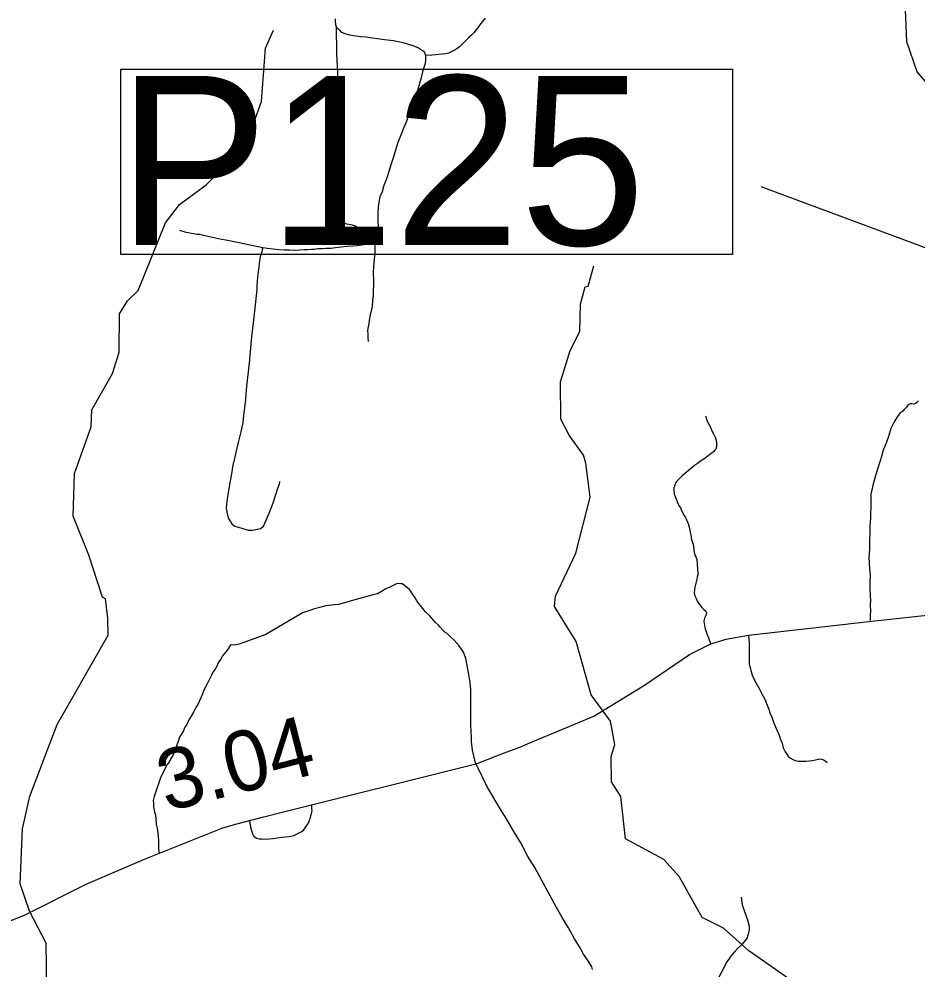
# Model space of a CAD drawing. Extents: x 2290615 to 2522933, y 819489 to 1012715.
# Drawn here: x 2406400 to 2413834, y 894668 to 902533 of the extents above; entities that cross this region are included whole.
import ezdxf

# ---------------------------------------------------------------- set-up
doc = ezdxf.new("R2010")
doc.units = 0
for name, color, linetype in [('Exist Hydrographic Creek Single Shore', 7, 'Continuous'), ('Exist Hydrographic Misc Water Feature', 7, 'Continuous'), ('Exist Road Non-System Type 51', 7, 'Continuous'), ('Exist Road Primary NC Attributed', 7, 'Continuous'), ('Exist Road Primary NC Mileage Hundredths English Label', 7, 'Continuous'), ('Exist Road Secondary Structure Pipe Number Label', 7, 'Continuous')]:
    doc.layers.add(name, color=color, linetype=linetype)

msp = doc.modelspace()

# ---------------------------------------------------------------- linework, layer by layer
at = {"layer": 'Exist Hydrographic Creek Single Shore'}
msp.add_lwpolyline([(2418439.8, 898937.8), (2418313.9, 898985.1), (2418050.9, 899322.3), (2417857.9, 899419.4), (2417288.9, 899553.7), (2416547.6, 899842.5), (2416446.3, 899860.1), (2416391.3, 899865.7), (2415915.9, 900042.5), (2415780.9, 900105.9), (2415596, 900278.8), (2415508, 900560.9), (2415347, 900757.8), (2415127, 900962.3), (2415058.9, 901097.3), (2414804.9, 901359.3), (2414367.9, 901610.6), (2413920.9, 901996.1), (2413836, 902094.4), (2413748.9, 902343.6), (2413735.9, 902677.9), (2413637.9, 903084.2), (2413520, 903230.4)], dxfattribs=at)
at = {"layer": 'Exist Hydrographic Misc Water Feature'}
for points in [[(2406637, 894108), (2406625.1, 894882.3), (2406488.2, 895145.7), (2406410, 895372.3), (2406428.1, 895829.4), (2406491, 896097.8), (2406716, 896691.3), (2407138, 897430.8), (2407136.1, 897571.9), (2407117.1, 897732.1), (2407092.1, 897747.4), (2406979.1, 898094.1), (2406849.1, 898417), (2406860.1, 898768.7), (2406996.1, 899155.1), (2407003.1, 899296.5), (2407173, 899599), (2407229, 899775.2), (2407233.1, 900090.6), (2407298.1, 900198.2), (2407387.9, 900284), (2407614.1, 900844.8), (2407728.1, 900997.1), (2407950, 901160.6), (2408172.1, 901379.7), (2408343.1, 901672.3), (2408407.1, 901849), (2408442.1, 902290.3), (2408506.9, 902440.7)], [(2412829, 894548.7), (2412442.1, 894818.5), (2412231.1, 895006.7), (2412054.9, 895094.8), (2411866.1, 895435), (2411738.9, 895574.2), (2411420.1, 895745), (2411381.9, 896094.7), (2411305.1, 896216.3), (2411302, 896426.3), (2411334, 896526.1), (2411298.1, 896718.3), (2411136.1, 896938.1), (2411013.1, 897379.6), (2410834, 897667.7), (2410841, 897753.3), (2411011, 898111.5), (2411128.9, 898572.7), (2411092, 898856.8), (2411074, 898921.7), (2410955, 899087.5), (2410887, 899219.3), (2410882, 899527.7), (2410962, 899787), (2411043, 899944.6), (2411047.9, 900171.4), (2411087.1, 900314.1), (2411111.9, 900321.7), (2411160.1, 900487.8)]]:
    msp.add_lwpolyline(points, dxfattribs=at)
at = {"layer": 'Exist Road Non-System Type 51'}
for points in [[(2410260.1, 902538.9), (2410235.6, 902508.2), (2410212.2, 902482.4), (2410198.7, 902460.3), (2410180.3, 902437), (2410168.1, 902419.8), (2410149.7, 902402.6), (2410126.3, 902382.7), (2410059.4, 902315.7), (2410045.6, 902301.5), (2410023.8, 902285.2), (2409999.9, 902272.8), (2409982.1, 902264.7), (2409956.4, 902250.2), (2409930.5, 902244), (2409906.6, 902241.6), (2409818.6, 902234.4), (2409766.7, 902231.5)], [(2409017, 902534.2), (2409018.6, 902511.9), (2409021.6, 902488.1), (2409026.2, 902468.9)], [(2409026.2, 902468.9), (2409028, 902248.5), (2409046.3, 901915.1), (2409048.7, 901750.1), (2409046.3, 901584), (2409043.8, 901400.8), (2409048.7, 901195.5), (2409056, 901014.7), (2409059.3, 900926), (2409060.4, 900896.6), (2409062.6, 900885.8), (2409068, 900873.8), (2409073.4, 900864.1), (2409079.9, 900856.5), (2409085.3, 900848.9), (2409094, 900842.4), (2409111.4, 900836.9), (2409130.9, 900833.7), (2409159.1, 900828.2), (2409183, 900819.5), (2409205.8, 900807.6), (2409229.7, 900794.6), (2409251.4, 900785.9), (2409270.9, 900780.5), (2409291.5, 900773.9), (2409307.8, 900771.8), (2409324.1, 900770.7), (2409335, 900771.8), (2409341.5, 900773.9), (2409352.3, 900778.3), (2409357.7, 900783.7), (2409368.5, 900797.1)], [(2409026.2, 902468.9), (2409036.2, 902456.6), (2409050.8, 902443.6), (2409065.4, 902426.7), (2409083, 902416.7), (2409105.3, 902409), (2409136.8, 902402.1), (2409172.1, 902396.7), (2409224.3, 902389), (2409274.9, 902383.7), (2409325.6, 902377.5), (2409367, 902370.6), (2409426.9, 902363.7), (2409500.6, 902353.7), (2409578.1, 902339.1), (2409661, 902313), (2409707.8, 902293), (2409732.3, 902278.5), (2409747.7, 902266.2), (2409756.9, 902256.2), (2409766.7, 902231.5)], [(2409766.7, 902231.5), (2409764.2, 902210.1), (2409765.8, 902185.6), (2409760.7, 902154.8), (2409740.7, 902095.1), (2409728.5, 902044.2), (2409715.4, 901998.2), (2409701.6, 901948.2), (2409685.5, 901897.6), (2409664, 901840), (2409640.2, 901773.2), (2409622.6, 901726.3), (2409604.9, 901677.9), (2409587.3, 901633.4), (2409560.4, 901572), (2409537.4, 901510.5), (2409516, 901447.9), (2409502.1, 901400.7), (2409480.6, 901334.7), (2409462.9, 901270.2), (2409442.2, 901210.3), (2409420, 901155), (2409405.4, 901102), (2409387.7, 901061.3), (2409377.7, 901017.5), (2409372.4, 900976.8), (2409370.8, 900937.7), (2409371.6, 900893.1), (2409371.6, 900854.7), (2409372.4, 900820.2), (2409368.5, 900797.1)], [(2407728.2, 900784.4), (2407782.4, 900768.6), (2407802.7, 900764), (2407824.4, 900759.5), (2407848.4, 900755.8), (2407872.6, 900752.2), (2407894.5, 900750.5), (2407928.6, 900742.9), (2408077, 900709.2), (2408113.1, 900703.6), (2408221.5, 900681.3), (2408418, 900642.1)], [(2409368.5, 900797.1), (2409361.2, 900764.1), (2409347.4, 900672)], [(2408418, 900642.1), (2408456.1, 900634.6), (2408504.1, 900629.4), (2408550.2, 900624.1), (2408598.4, 900620.6), (2408640.1, 900621.4), (2408684.2, 900620), (2408722.1, 900622.5), (2408760.1, 900623.1), (2408788.1, 900623.4), (2408821.9, 900627), (2408842.6, 900628.2), (2408870.2, 900631.6), (2408884.1, 900631.6), (2408909.4, 900631.6), (2408939.3, 900634), (2408981.3, 900635.1), (2409021.6, 900640.9), (2409063.1, 900645.5), (2409116, 900651.2), (2409159.8, 900653.5), (2409203.5, 900658.1), (2409255.3, 900666.2), (2409297.9, 900668.5), (2409347.4, 900672)], [(2409347.4, 900672), (2409345.1, 900654.3), (2409344.5, 900603.6), (2409341.2, 900541.6), (2409336.2, 900483.6), (2409332.9, 900427.4), (2409335.7, 900373.5), (2409334.5, 900323.4), (2409333.1, 900285.5), (2409331.7, 900239.4), (2409326.1, 900205.4), (2409323, 900151.2), (2409305.9, 900083.1), (2409298.5, 900038.9), (2409297.1, 900010.9), (2409291.4, 899982.8), (2409285.8, 899954.8), (2409288.2, 899924.9), (2409286.7, 899892.8), (2409291.1, 899862.9)], [(2408418, 900642.1), (2408412, 900621.3), (2408409.7, 900606.3), (2408400.5, 900578.7), (2408394.8, 900543), (2408389, 900511.9), (2408384.4, 900478.4), (2408379.8, 900438.1), (2408375.2, 900395.5), (2408371.7, 900361), (2408370, 900321.8), (2408368.9, 900294.1), (2408365.4, 900267.7), (2408345.8, 900088), (2408332, 899971.6), (2408324, 899900.2), (2408315.9, 899810.4), (2408304.4, 899682.5), (2408284.8, 899492.4), (2408279.1, 899426.8), (2408274.5, 899383), (2408271, 899336.9), (2408265.3, 899292), (2408258.3, 899256.3), (2408257.2, 899220.6), (2408252.6, 899188.3), (2408245.7, 899153.8), (2408236.5, 899113.5), (2408226.1, 899070.8), (2408215.7, 899025.9), (2408199.6, 898968.3), (2408185.8, 898908.4), (2408169.7, 898839.3), (2408159.3, 898768.5), (2408140.3, 898663.1), (2408128.3, 898592.2), (2408119.6, 898543.9), (2408114.4, 898481.7), (2408123.1, 898436.7), (2408135.2, 898397), (2408161.1, 898353.8), (2408187, 898334.8), (2408244, 898317.5), (2408297.5, 898302), (2408333.8, 898300.2), (2408399.4, 898315.8), (2408425.3, 898333.1), (2408446, 898383.2), (2408471.9, 898441.9), (2408504.7, 898526.6), (2408542.7, 898649.3), (2408556.5, 898685.5), (2408560, 898704.5)], [(2413846.4, 899370.9), (2413831.1, 899354.6), (2413820.2, 899345.9), (2413807.2, 899342.6), (2413791.9, 899345.9), (2413776.7, 899347), (2413759.3, 899335), (2413747.3, 899318.6), (2413735.3, 899307.7), (2413728.8, 899300.1), (2413717.9, 899287), (2413699.4, 899276.2), (2413691.8, 899270.7), (2413667.8, 899233.7), (2413643.9, 899193.4), (2413618.8, 899141.1), (2413597.1, 899075.7), (2413580.7, 899028.9), (2413554.6, 898962.5), (2413539.4, 898911.3), (2413526.3, 898865.5), (2413506.7, 898804.5), (2413488.2, 898742.4), (2413471.9, 898683.6), (2413459.9, 898635.7), (2413453.4, 898597.6), (2413452.8, 898563.3), (2413452.8, 898518.6), (2413452.8, 898483.8), (2413450.7, 898438), (2413448.5, 898404.2), (2413446.3, 898367.2), (2413445.2, 898333.4), (2413445.2, 898296.4), (2413444.1, 898265.9), (2413439.8, 898233.2), (2413440.9, 898189.7), (2413440.9, 898141.8), (2413436.5, 898077.5), (2413440.9, 897980.5), (2413445.6, 897932.7), (2413444.1, 897866.2), (2413444.1, 897818.3), (2413446.3, 897758.4), (2413448.5, 897718.1), (2413447.4, 897682.1), (2413448.5, 897626.6), (2413446.3, 897602.6), (2413447.4, 897553.6)], [(2412083.6, 899247.7), (2412098.2, 899203.8), (2412120.9, 899158.1), (2412139.1, 899116.6), (2412150.8, 899099.2), (2412163.6, 899071.3), (2412171.7, 899046.8), (2412175.2, 899022.4), (2412175.2, 899004.9), (2412174, 898989.8), (2412168.2, 898971.2), (2412157.7, 898959.5), (2412151.9, 898951.4), (2412139.1, 898940.9), (2412106.6, 898916.5), (2412069.3, 898889.7), (2412042.6, 898871.1), (2412017, 898853.6), (2411991.4, 898835), (2411957.7, 898807.1), (2411922.8, 898778), (2411890.2, 898750.1), (2411864.6, 898725.6), (2411850.7, 898711.7), (2411835.6, 898693), (2411830.9, 898681.4), (2411828.6, 898672.1), (2411821.6, 898652.3), (2411821.6, 898630.2), (2411825.1, 898602.3), (2411830.9, 898580.2), (2411842.5, 898552.2), (2411851.8, 898530.1), (2411862.3, 898504.5), (2411875.1, 898484.7), (2411885.6, 898462.6), (2411896, 898445.2), (2411901.6, 898429.1), (2411914.7, 898410.2), (2411924.1, 898393.4), (2411930.3, 898373.4), (2411938.6, 898355.6), (2411949.1, 898325.8), (2411953.5, 898295.7), (2411961.9, 898261.9), (2411968.5, 898222.1), (2411981, 898186.2), (2411987.8, 898138.2), (2411990.8, 898117.6), (2411998.4, 898088.4), (2412007.1, 898073.3), (2412012.9, 898057), (2412014.1, 898022.1), (2412015.3, 898003.5), (2412017.6, 897991.9), (2412019.3, 897930.8), (2412014.7, 897911), (2412011.2, 897894.7), (2412003, 897863.3), (2411994.9, 897828.4), (2411991.4, 897807.4), (2411989.1, 897780.7), (2411993.7, 897758.5), (2412005.4, 897734.1), (2412015.8, 897706.2), (2412053.1, 897661.9), (2412070.5, 897643.3), (2412086.8, 897630.5), (2412090.3, 897615.4), (2412085.6, 897594.4), (2412076.3, 897571.2), (2412069.3, 897551.4), (2412072.8, 897528.1), (2412077.5, 897494.4), (2412085.6, 897466.4), (2412094.9, 897443.2), (2412108.9, 897410), (2412124.6, 897362.9)], [(2411148.4, 894663), (2411143.5, 894686), (2411112.1, 894735.6), (2411074.6, 894790), (2411044.4, 894842), (2410999.7, 894918.2), (2410948.9, 895008.9), (2410896.9, 895093.6), (2410849, 895178), (2410729.5, 895400.8), (2410670.3, 895507.3), (2410612.8, 895600.6), (2410555.1, 895713.7), (2410497.9, 895806.8), (2410426.3, 895923.8), (2410401.6, 895963.4), (2410346.3, 896055.2), (2410271.3, 896188.3), (2410200, 896329.8), (2410178.2, 896374.5), (2410155.7, 896478.3), (2410147.4, 896547.8), (2410147.4, 896597.8), (2410144.6, 896625.6), (2410139.6, 896696.2), (2410140.2, 896714.3), (2410140.2, 896734.6), (2410140, 896783.1), (2410140, 896829.4), (2410141.8, 896873.8), (2410141.8, 896936.8), (2410141.8, 896981.3), (2410135.3, 897038.7), (2410124.2, 897105.4), (2410109.4, 897179.5), (2410098.3, 897238.8), (2410079.8, 897290.6), (2410042.8, 897344.4), (2410003.9, 897390.7), (2409972.5, 897417.2), (2409944.3, 897444.6), (2409926.6, 897456.7), (2409907.8, 897474.1), (2409885.8, 897497.2), (2409871.6, 897513), (2409848.8, 897537.3), (2409828.5, 897558.9), (2409800.2, 897590.6), (2409765.6, 897624), (2409733, 897667.5), (2409706.5, 897697.2), (2409690.2, 897720.9), (2409679.9, 897740.7), (2409661.6, 897768.6), (2409645.3, 897790.4), (2409628.8, 897812.1), (2409608.7, 897829.7), (2409592.5, 897843.4), (2409572.2, 897855.2), (2409561.7, 897857.5), (2409539.9, 897858.7), (2409524.2, 897856.3), (2409509.1, 897847.8), (2409471, 897829.6), (2409437.2, 897815.1), (2409400.9, 897793.4), (2409368.3, 897774), (2409321.1, 897761.9), (2409211.1, 897731.7), (2409045.5, 897685.7), (2409014.6, 897683.3), (2408939.7, 897673.6), (2408887.7, 897661.5), (2408846.6, 897650.6), (2408807.9, 897636.1), (2408748, 897615.3), (2408737.9, 897611.1), (2408442.5, 897436.7), (2408223.8, 897357.7), (2408207.8, 897353.4), (2408187.9, 897349), (2408149.9, 897350.5)], [(2412440.4, 897432.7), (2412443.9, 897362.9), (2412445.6, 897293), (2412445.6, 897244.2), (2412443.9, 897212.7), (2412445.6, 897191.8), (2412452.6, 897163.9), (2412459.6, 897137.7), (2412470.9, 897100.1), (2412483.1, 897069.7), (2412505.9, 897028), (2412528.2, 896990.3), (2412551, 896946.6), (2412575.7, 896900.9), (2412588.1, 896867.2), (2412606.7, 896817.6), (2412617.3, 896789.6), (2412633.8, 896751.8), (2412646.3, 896712.1), (2412671.1, 896652.5), (2412693.9, 896604.8), (2412704.3, 896569), (2412716.9, 896537.1), (2412727.4, 896499.3), (2412744, 896465.6), (2412766.5, 896429.9), (2412786.6, 896412.1), (2412806.8, 896402.5), (2412827, 896392.7), (2412853, 896389.2), (2412887.1, 896387.6), (2412915.1, 896387.9), (2412940.9, 896392.4), (2412966.8, 896394.8), (2412994.8, 896399.2), (2413030.7, 896407.7), (2413046.7, 896403.9), (2413060.8, 896400.1), (2413072.8, 896390.4), (2413091.1, 896378.5)], [(2408149.9, 897350.5), (2408132.4, 897318.3), (2408112.8, 897293.9), (2408085.2, 897259.6), (2408071.6, 897233.4), (2408051.9, 897207.2), (2408034.6, 897170.8), (2408022.8, 897150.7), (2408005.2, 897126.4), (2407993.6, 897100.3), (2407979.9, 897074.1), (2407956.5, 897029.8), (2407935.2, 896987.5), (2407919.7, 896945.2), (2407904.9, 896912.8), (2407892.7, 896882.9), (2407881, 896858.8), (2407863.5, 896832.4), (2407844.1, 896794.2), (2407824.5, 896759.8), (2407807, 896731.7), (2407799.2, 896715.5), (2407785.7, 896685.4), (2407773.7, 896669.1), (2407758.3, 896635), (2407744.6, 896612.8), (2407731, 896592.5), (2407723.2, 896574.3), (2407721.4, 896560.4), (2407715.6, 896544.4), (2407704, 896514.1), (2407694.6, 896480.1), (2407681, 896451.7), (2407661.5, 896419.5), (2407657.7, 896409.5), (2407642, 896381.3), (2407624.4, 896357), (2407616.2, 896340.3), (2407606.3, 896322.3), (2407593.6, 896297.1), (2407571, 896250.4), (2407519.2, 896095.1), (2407512, 896063.7), (2407513.2, 896037.1), (2407514.4, 896009.2), (2407519.2, 895981.4), (2407528.9, 895942.7), (2407532.5, 895910.1), (2407536.2, 895866.5), (2407543.4, 895832.6), (2407548.2, 895796.4), (2407553.1, 895764.9), (2407554.3, 895732.3), (2407555.5, 895706.9), (2407555.5, 895681.5), (2407555.5, 895658.5), (2407560.3, 895629.4)], [(2408308.9, 895895.1), (2408315.8, 895843.1), (2408328.3, 895807.2), (2408332.5, 895787.4), (2408340.8, 895769.5), (2408348.9, 895763.6), (2408367.1, 895750), (2408387.2, 895746.2), (2408411.1, 895744.6), (2408447.2, 895743.1), (2408505, 895747.8), (2408577, 895759), (2408638.8, 895765.9), (2408674.7, 895772.4), (2408698.5, 895782.8), (2408724.3, 895797), (2408742.2, 895805.4), (2408758, 895819.6), (2408773.6, 895843.9), (2408787.4, 895864.1), (2408805, 895894.2), (2408810.5, 895916.2), (2408818.2, 895944.4), (2408827.8, 895978.6), (2408825.3, 896000.5), (2408824.2, 896028.6)], [(2412379.7, 895261.4), (2412388.2, 895199.5), (2412405.1, 895143.1), (2412430.4, 895074.1), (2412444.5, 895021.9), (2412444.5, 894988.1), (2412437.4, 894955.7), (2412429, 894924.7), (2412415.6, 894905.7), (2412384.6, 894871.9), (2412350.1, 894841.6), (2412326.2, 894812), (2412306.5, 894790.9), (2412288.2, 894769.8), (2412287.5, 894766.3), (2412276.2, 894749.3), (2412258.6, 894723.3), (2412238.9, 894682.4), (2412191, 894595.1)]]:
    msp.add_lwpolyline(points, dxfattribs=at)
at = {"layer": 'Exist Road Primary NC Attributed'}
msp.add_lwpolyline([(2406266.8, 895041.6), (2406456.7, 895118.2), (2406956.8, 895371.4), (2407439.8, 895578.3), (2408073.6, 895831.5), (2408076.8, 895832.6), (2408079.9, 895833.7), (2408191.4, 895867.3), (2408426.5, 895926.7), (2408556.5, 895959.9), (2410191.9, 896369.3), (2410375.3, 896439.9), (2410559, 896511.2), (2410629.2, 896541.5), (2411158.9, 896761.5), (2411577.6, 897018.1), (2411950.1, 897272.1), (2412127.5, 897360), (2412253.3, 897398.6), (2412440.4, 897432.7), (2413435.9, 897546.1), (2413944.7, 897598.9)], dxfattribs=at)
at = {"layer": 'Exist Road Secondary Structure Pipe Number Label'}
msp.add_line((2415904.6, 899895.4), (2412545.4, 901142.1), dxfattribs=at)
msp.add_lwpolyline([(2407242.7, 902117.6), (2412307.3, 902117.6), (2412307.3, 900582.2), (2407242.7, 900582.2)], close=True, dxfattribs=at)

# ---------------------------------------------------------------- texts
at = {"layer": 'Exist Road Primary NC Mileage Hundredths English Label'}
msp.add_text('3.04', height=500, rotation=14.29893, dxfattribs=at).set_placement((2407619.7, 895968.1))
at = {"layer": 'Exist Road Secondary Structure Pipe Number Label'}
msp.add_text('P125', height=1400, dxfattribs=at).set_placement((2407214.3, 900661.3))

doc.saveas('drawing.dxf')
